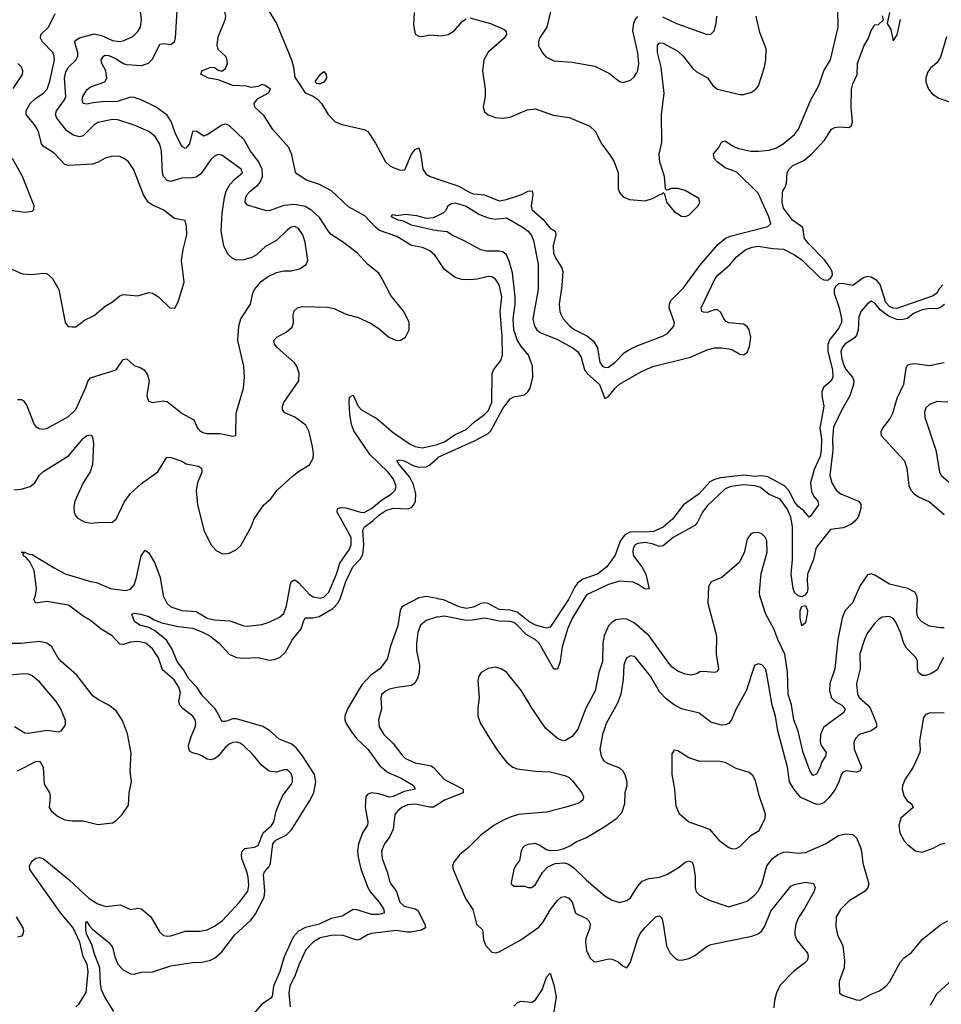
# Model space of a CAD drawing. Header units: inches. Extents: x 2001573 to 2220545, y 644482 to 846830.
# Tile 566 of 656: x 2109002 to 2114054, y 824250 to 829650. Entities that reach past the tile are written whole.
import ezdxf

# ---------------------------------------------------------------- set-up
doc = ezdxf.new("R2010")
doc.units = ezdxf.units.IN
doc.header["$MEASUREMENT"] = 0
doc.layers.add('C1802', color=7, linetype='Continuous')
doc.layers.add('C1812', color=7, linetype='Continuous')

msp = doc.modelspace()

# ---------------------------------------------------------------- linework, layer by layer
at = {"layer": 'C1802', "color": 5}
for points, elevation in [([(2110000, 829018.9), (2109970, 829039.6), (2109950, 829037.6), (2109932.8, 828970), (2109910, 828944.7), (2109890, 828954.3), (2109853.6, 829030), (2109831.8, 829091.8), (2109810, 829126.3), (2109750.8, 829170), (2109668.6, 829210), (2109630, 829224.5), (2109610, 829226.4), (2109530, 829199.4), (2109470, 829201.5), (2109405.1, 829194.9), (2109370, 829186.6), (2109349.9, 829189.9), (2109343.9, 829210), (2109348, 829230), (2109370, 829265.4), (2109390, 829281.7), (2109467.8, 829310), (2109479.8, 829330), (2109473.3, 829370), (2109452.3, 829410), (2109448.6, 829430), (2109460.7, 829450), (2109470, 829455.1), (2109490, 829453.7), (2109533.6, 829433.6), (2109570, 829410.1), (2109590, 829403.8), (2109670, 829398.4), (2109707.5, 829412.5), (2109730, 829433.7), (2109770, 829515.6), (2109790, 829519.6), (2109830, 829513.7), (2109850.9, 829530), (2109855.6, 829550), (2109866.7, 829730)], 320), ([(2108933.8, 828293.8), (2109016.7, 828256.7), (2109067.9, 828252.1), (2109130, 828260.4), (2109150, 828258), (2109182, 828230), (2109217.1, 828170), (2109250.8, 827990), (2109268.4, 827968.4), (2109290, 827964.9), (2109310, 827965.5), (2109358, 828002), (2109410, 828028.5), (2109470, 828079.5), (2109510, 828102.4), (2109550, 828134.9), (2109570, 828142.4), (2109650, 828136.4), (2109710, 828153.4), (2109730, 828150.6), (2109762.8, 828130), (2109824.7, 828070), (2109852, 828068), (2109870, 828102), (2109904.2, 828210), (2109888.3, 828330), (2109897.4, 828390), (2109918.3, 828470), (2109915.6, 828515.6), (2109909.3, 828549.3), (2109850, 828560.5), (2109787.5, 828607.5), (2109730, 828632.4), (2109705.6, 828650), (2109680.3, 828690), (2109627.3, 828827.3), (2109598, 828870), (2109574, 828890), (2109550, 828899.7), (2109510, 828901.7), (2109470, 828891.2), (2109431.7, 828868.3), (2109402.7, 828857.3), (2109270, 828849.8), (2109250, 828856.5), (2109190, 828918.5), (2109130, 828957.2), (2109121.5, 828970), (2109106.4, 829030), (2109090, 829064.5), (2109038, 829130), (2109037.5, 829150), (2109059.2, 829190), (2109090, 829220.7), (2109133, 829247), (2109152.1, 829270), (2109166.3, 829313.7), (2109191.8, 829430), (2109191.5, 829450), (2109183.2, 829470), (2109125.3, 829530), (2109115, 829550), (2109117.2, 829570), (2109159.1, 829610), (2109196.3, 829683.7)], 360), ([(2110000, 828812), (2109995.1, 828804.9), (2109970, 828787.6), (2109950, 828783.1), (2109890, 828782), (2109830, 828763.8), (2109810, 828767.7), (2109790.5, 828790.5), (2109784.7, 828810), (2109778.9, 828930), (2109770, 828967.3), (2109743.9, 829010), (2109710, 829037.4), (2109630, 829071.6), (2109540.4, 829100.4), (2109510, 829103.7), (2109430, 829085.7), (2109408.7, 829071.3), (2109350, 829013.8), (2109330, 829007.2), (2109296.4, 829016.4), (2109260.9, 829040.9), (2109205.5, 829110), (2109198.9, 829130), (2109203.2, 829150), (2109247.3, 829210), (2109253.9, 829230), (2109247.8, 829330), (2109254.8, 829365.2), (2109270, 829391), (2109310.7, 829430), (2109321.2, 829450), (2109320.4, 829470), (2109307.2, 829512.8), (2109305, 829530), (2109310, 829537.4), (2109330, 829550.2), (2109410, 829572.5), (2109450, 829563.6), (2109510, 829535.7), (2109549.1, 829530.9), (2109570, 829534.2), (2109622.6, 829557.4), (2109650, 829585.3), (2109663.9, 829610), (2109669.8, 829650), (2109661.5, 829710)], 340), ([(2108966.8, 829273.2), (2109016.9, 829350), (2109018.9, 829370), (2109011.3, 829390), (2108991.6, 829410)], 380), ([(2110000, 829347.8), (2109995.3, 829350), (2110000, 829368.4)], 280), ([(2108910.3, 828610.3), (2109030, 828594.8), (2109070, 828601), (2109079, 828610), (2109082, 828630), (2109017.6, 828790), (2108961.6, 828890)], 380), ([(2108990, 827567.7), (2109010, 827567.7), (2109020.9, 827560.9), (2109038.6, 827538.6), (2109081.6, 827430), (2109090, 827419.1), (2109108.5, 827408.5), (2109130, 827404.9), (2109150, 827408.8), (2109270, 827473.4), (2109310, 827512.7), (2109363.4, 827630), (2109374.6, 827665.4), (2109390, 827686), (2109530, 827730.4), (2109570, 827786.4), (2109590, 827790.3), (2109630, 827754.3), (2109663, 827743), (2109684.9, 827730), (2109702.5, 827702.5), (2109711.6, 827670), (2109699.5, 827590), (2109703, 827570), (2109710, 827558.8), (2109730, 827550.5), (2109790, 827560.3), (2109810, 827555.6), (2109892.7, 827490), (2109955.9, 827455.9), (2109976.4, 827410), (2109990, 827394.9), (2110000, 827389.3)], 340), ([(2108970, 827071.5), (2109010, 827074.8), (2109059.3, 827090), (2109085, 827110), (2109109.2, 827150.8), (2109128.3, 827170), (2109270, 827257.8), (2109350, 827353.4), (2109370, 827368.8), (2109393.1, 827373.1), (2109400.9, 827360.9), (2109405.8, 827325.8), (2109400.6, 827210), (2109387.4, 827170), (2109350.1, 827110), (2109304.6, 827010), (2109298.4, 826978.4), (2109300.2, 826950), (2109306.9, 826930), (2109317.4, 826917.4), (2109355.3, 826895.3), (2109390, 826888.4), (2109450, 826894.2), (2109507.1, 826892.9), (2109530, 826910.3), (2109575.2, 827004.8), (2109610, 827051.2), (2109670, 827106), (2109758.3, 827170), (2109809.4, 827250), (2109831.8, 827248.2), (2109890, 827228.4), (2109914.6, 827214.6), (2109982, 827202), (2109998.9, 827190), (2110000, 827177.8)], 320), ([(2110000, 827168.2), (2109976.8, 827110), (2109968.7, 827068.7), (2109977.5, 826990), (2110000, 826896.4)], 320), ([(2110000, 825612.4), (2109990, 825618.2), (2109949.1, 825629.1), (2109937, 825637), (2109929.3, 825649.3), (2109928, 825670), (2109941.9, 825718.1), (2109964, 825770), (2109967.9, 825790), (2109963.5, 825810), (2109950.5, 825830.5), (2109897.8, 825870), (2109879.4, 825890), (2109874.3, 825910), (2109882.7, 825957.3), (2109874.9, 825990), (2109849.2, 826030), (2109784.1, 826084.1), (2109762.3, 826150), (2109730, 826200.2), (2109692.7, 826230), (2109650, 826239.4), (2109610, 826235.8), (2109570, 826223.9), (2109550, 826225.8), (2109508.8, 826270), (2109447.6, 826307.6), (2109390, 826355.5), (2109350, 826377.9), (2109270, 826438.6), (2109150, 826459.1), (2109089.6, 826450), (2109080.2, 826470), (2109088.8, 826491.3), (2109093.2, 826530), (2109082, 826630), (2109057.1, 826677.1), (2109038.9, 826698.9), (2109022.9, 826710), (2109021.5, 826718.5), (2109027.3, 826727.3), (2109009.5, 826730), (2109029.6, 826730.4), (2109042.6, 826722.6), (2109070, 826716.5), (2109190, 826643.7), (2109251.7, 826611.7), (2109390, 826569.7), (2109423.6, 826563.6), (2109500.4, 826530), (2109580.7, 826519.3), (2109610, 826526), (2109629.4, 826550.6), (2109641.9, 826590), (2109667.1, 826710), (2109690, 826741.1), (2109710, 826726.7), (2109742.1, 826670), (2109771.8, 826590), (2109788.1, 826490), (2109808.9, 826450), (2109831.3, 826430), (2109890, 826410.1), (2109970, 826404.6), (2110000, 826386.2)], 280), ([(2110000, 825947.4), (2109973.8, 825990), (2109930, 826034.7), (2109902.6, 826082.6), (2109865.8, 826130), (2109838.2, 826198.2), (2109807.3, 826247.3), (2109740.6, 826300.6), (2109710, 826317.3), (2109660.7, 826330), (2109631.3, 826350), (2109617.2, 826390), (2109630, 826394.6), (2109666, 826390), (2109710, 826376.5), (2109738.6, 826358.6), (2109781.3, 826341.3), (2109870, 826322.1), (2109950, 826312), (2110000, 826293.1)], 260), ([(2108990, 825531.2), (2109090, 825581.1), (2109110, 825582.7), (2109116.8, 825576.8), (2109130.8, 825550), (2109136.7, 825456.7), (2109165, 825410), (2109169.3, 825390), (2109163.6, 825330), (2109175.3, 825310), (2109210, 825280.8), (2109250, 825260.7), (2109290, 825255.9), (2109350, 825256.9), (2109430, 825235.8), (2109510, 825246), (2109530, 825257.4), (2109564, 825290), (2109597.8, 825342.2), (2109602.2, 825410), (2109614, 825470), (2109607.4, 825530), (2109613.4, 825626.6), (2109592.4, 825732.4), (2109565.8, 825805.8), (2109530, 825859.7), (2109490.6, 825890.6), (2109430, 825921.4), (2109402.1, 825942.1), (2109314.2, 826054.2), (2109229.3, 826129.3), (2109211.6, 826151.6), (2109178.2, 826210), (2109151.2, 826231.2), (2109110, 826239.4), (2109010, 826229), (2108950, 826229.1)], 320), ([(2108973.4, 825773.4), (2109030, 825738.9), (2109050, 825736.9), (2109150, 825753.1), (2109215.1, 825744.9), (2109229.5, 825750.5), (2109247.2, 825772.8), (2109253.8, 825786.2), (2109253.8, 825806.2), (2109226.9, 825870), (2109201.1, 825910), (2109110, 826018.5), (2109070, 826052.1), (2109050, 826060.3), (2109023, 826063), (2108930, 826052.9)], 340), ([(2109310, 824236), (2109326.3, 824250), (2109365.9, 824314.1), (2109378, 824430), (2109371.4, 824470), (2109350.2, 824510.2), (2109332.1, 824590), (2109295.3, 824670), (2109227.8, 824750), (2109057, 824990), (2109054.9, 825010), (2109070, 825036), (2109090, 825052), (2109110, 825055.7), (2109130.2, 825050), (2109272.5, 824932.5), (2109383.5, 824830), (2109430, 824800.4), (2109474.3, 824785.7), (2109554.5, 824794.5), (2109610, 824770.5), (2109650, 824777.6), (2109670, 824774), (2109720.4, 824730), (2109767.8, 824647.7), (2109790, 824626.4), (2109810, 824622.6), (2109830, 824625.5), (2109910, 824651), (2109990, 824650.2), (2110000, 824652.2)], 280), ([(2108990, 824619.8), (2109014.5, 824625.5), (2109019.7, 824630), (2109024.7, 824650), (2109020.4, 824670), (2108984.6, 824730)], 320), ([(2109517.1, 824210), (2109469, 824289), (2109450.4, 824330), (2109444.1, 824364.1), (2109440.3, 824450), (2109409.6, 824530), (2109398.2, 824578.2), (2109369.9, 824630), (2109364.4, 824655.6), (2109363.8, 824696.2), (2109370, 824704), (2109382, 824682), (2109401.4, 824661.4), (2109490, 824589.1), (2109510, 824563.1), (2109523.1, 824510), (2109540.4, 824470), (2109570, 824438.4), (2109610, 824417.7), (2109630, 824415.9), (2109670, 824426.4), (2109730, 824427.3), (2109830, 824461.1), (2109950, 824479), (2110000, 824481.7)], 260)]:
    msp.add_lwpolyline(points, dxfattribs=dict(at, elevation=elevation))
at = {"layer": 'C1812', "color": 5}
for points, elevation in [([(2110000, 829368.4), (2110000.4, 829370), (2110050, 829390.1), (2110070, 829388.4), (2110090, 829374.3), (2110110, 829368.1), (2110130, 829383), (2110141.7, 829410), (2110138, 829438), (2110130.4, 829450.4), (2110090, 829487.4), (2110083.9, 829510), (2110090, 829557.1), (2110127.6, 829650), (2110131.5, 829670), (2110104.7, 829784.7), (2110103.7, 829870), (2110089.3, 829930), (2110088.9, 829948.9), (2110098.9, 830000)], 280), ([(2110000, 826293.1), (2110008.2, 826290), (2110044.8, 826270), (2110095, 826230), (2110150, 826171), (2110190, 826152.1), (2110230, 826147.6), (2110310, 826152.1), (2110370, 826136.8), (2110399.1, 826140.9), (2110430, 826154.4), (2110459.1, 826180.9), (2110498, 826250), (2110545.4, 826310), (2110557, 826350), (2110567.7, 826370), (2110610.9, 826369.1), (2110643.3, 826376.7), (2110718.7, 826421.3), (2110747.5, 826452.5), (2110761.4, 826478.6), (2110790, 826569.1), (2110828.7, 826650), (2110868.5, 826691.5), (2110882.5, 826717.5), (2110889, 826770), (2110882.8, 826850), (2110892, 826868), (2110938.6, 826901.4), (2110970, 826932.4), (2111010, 826958.2), (2111050, 826971.2), (2111130, 826967.3), (2111150, 826974), (2111163, 826990), (2111170.9, 827010), (2111173.9, 827050), (2111160.9, 827100.9), (2111140.7, 827140.7), (2111081.3, 827210), (2111070, 827233.4), (2111083.7, 827236.3), (2111109.9, 827230.2), (2111163.3, 827203.3), (2111190, 827195.3), (2111230, 827197.2), (2111250, 827208.9), (2111290, 827244.1), (2111293.9, 827247.5), (2111296.8, 827250), (2111498.3, 827341.7), (2111570, 827381.2), (2111585.2, 827394.8), (2111650, 827518), (2111690, 827570.9), (2111710, 827582), (2111770, 827593.4), (2111788, 827610), (2111800.4, 827630), (2111815.6, 827690), (2111814, 827750), (2111790.6, 827810), (2111750, 827861), (2111730, 827895), (2111710.4, 827950), (2111706.7, 828010), (2111718.2, 828090), (2111718.2, 828130), (2111702.9, 828262.8), (2111686, 828326), (2111670, 828361.3), (2111650, 828377.2), (2111630, 828381.5), (2111561, 828381), (2111530, 828387.3), (2111438, 828438), (2111370, 828469.6), (2111346.2, 828486.2), (2111293.9, 828492.8), (2111290, 828493.3), (2111270, 828495.8), (2111150, 828523.4), (2111105.5, 828545.5), (2111078, 828550), (2111050, 828562.9), (2111039.3, 828570), (2111042.5, 828577.5), (2111050, 828582.8), (2111070, 828577.1), (2111116.6, 828583.4), (2111176.5, 828576.5), (2111230, 828562), (2111270, 828564.9), (2111290, 828574.7), (2111293.9, 828576.6), (2111327, 828593), (2111341.2, 828610), (2111350, 828630.7), (2111370, 828642), (2111390, 828645.5), (2111450, 828627.6), (2111522.5, 828582.5), (2111570, 828562.8), (2111610, 828556.3), (2111670, 828562.8), (2111762.6, 828510), (2111788.9, 828490), (2111807.3, 828467.3), (2111818.7, 828438.7), (2111843.8, 828310), (2111844.8, 828170), (2111815.8, 828010), (2111824.4, 827970), (2111836.8, 827950), (2111854.4, 827934.4), (2111950, 827896.1), (2112034.2, 827850), (2112060.2, 827830), (2112079.6, 827799.6), (2112097.8, 827730), (2112113.3, 827710), (2112180.5, 827650), (2112210, 827572), (2112230, 827582.8), (2112267, 827630), (2112290, 827650.7), (2112410, 827721.5), (2112472.2, 827747.8), (2112679.9, 827800.1), (2112770, 827840.2), (2112810, 827851.3), (2112850, 827851.3), (2112890, 827845.3), (2112910, 827839.6), (2112950, 827816.5), (2112970, 827811.5), (2112990, 827824.2), (2113003, 827857), (2113009.9, 827910), (2113000.7, 827950), (2112990, 827966.8), (2112970, 827980.3), (2112890, 827988), (2112875.2, 827995.2), (2112862.8, 828010), (2112845.3, 828045.3), (2112830, 828059.7), (2112810, 828058.7), (2112770, 828045), (2112750, 828045.6), (2112741.6, 828050), (2112737.7, 828070), (2112814.3, 828230), (2112829.7, 828250), (2112894.6, 828305.4), (2112931, 828350), (2112983.1, 828390), (2113017, 828403), (2113050, 828407.8), (2113130, 828395), (2113190, 828391.3), (2113250, 828361.5), (2113290, 828333.1), (2113390, 828233.7), (2113410, 828223.7), (2113430, 828222.6), (2113447.1, 828232.9), (2113457.1, 828250), (2113455.4, 828270), (2113445.9, 828290), (2113413.7, 828333.7), (2113324.6, 828424.6), (2113305.1, 828450), (2113295.5, 828510), (2113238.8, 828550), (2113190, 828617), (2113181.5, 828650), (2113183.5, 828696.5), (2113186.3, 828713.7), (2113199, 828730), (2113206.3, 828753.7), (2113209.6, 828810), (2113219.6, 828830), (2113240.7, 828850), (2113301.3, 828878.7), (2113344.6, 828915.4), (2113414.5, 828990), (2113453.2, 829050), (2113470, 829059.3), (2113490, 829062.4), (2113550, 829058.8), (2113561.2, 829070), (2113567, 829090), (2113560.4, 829170), (2113562.6, 829270), (2113570, 829298.8), (2113592.3, 829350), (2113595.1, 829410), (2113630, 829504.7), (2113654, 829546), (2113670, 829592), (2113690, 829622), (2113710, 829624.7), (2113738, 829650), (2113732.1, 829672.1)], 260), ([(2110360.6, 829710), (2110410.2, 829630), (2110492.7, 829430), (2110503.2, 829390), (2110510, 829334.8), (2110566, 829250), (2110610, 829231.5), (2110634.8, 829214.8), (2110656.2, 829190), (2110692.4, 829130), (2110732.2, 829090), (2110770, 829074.7), (2110890, 829047.3), (2110910, 829037.7), (2110953.2, 828973.2), (2111006.7, 828870), (2111028.8, 828850), (2111050, 828840.1), (2111090, 828824.8), (2111113.3, 828826.7), (2111150, 828912), (2111170, 828938.4), (2111190, 828947.3), (2111199.7, 828919.7), (2111212.5, 828830), (2111230, 828803.9), (2111251.6, 828790), (2111290, 828777.3), (2111293.9, 828776), (2111410, 828737.5), (2111470, 828702.6), (2111490, 828695.8), (2111550, 828689.1), (2111630, 828656.6), (2111670, 828663.4), (2111750, 828690.5), (2111790, 828710.1), (2111811.9, 828711.9), (2111814.3, 828690), (2111805.7, 828630), (2111809.2, 828610), (2111870, 828556.4), (2111910, 828507.2), (2111936.9, 828490), (2111940.5, 828470), (2111926.4, 828410), (2111928.3, 828370), (2111940.7, 828340.7), (2111974.3, 828290), (2111980.2, 828270), (2111974, 828190), (2111959.4, 828090), (2111963.8, 828050), (2111970.7, 828030.7), (2111981.1, 828010), (2112017.2, 827970), (2112045.5, 827950), (2112115.2, 827915.2), (2112147.9, 827887.9), (2112169.1, 827850), (2112181.5, 827770), (2112196, 827750), (2112210, 827742.2), (2112230, 827743.8), (2112264.8, 827770), (2112316.5, 827823.5), (2112340.4, 827839.6), (2112390, 827864), (2112525.2, 827914.8), (2112553, 827930), (2112588.2, 827970), (2112591.7, 827988.3), (2112562.8, 828070), (2112563.4, 828090), (2112572.3, 828110), (2112640.4, 828179.6), (2112730, 828302.5), (2112830, 828417.9), (2112870, 828450.7), (2112897.1, 828462.9), (2113104.1, 828515.9), (2113119.7, 828530), (2113109.1, 828570), (2113050, 828698.5), (2112933.9, 828813.9), (2112870, 828838.4), (2112825, 828870), (2112808.4, 828890), (2112805.9, 828914.1), (2112834.4, 828950), (2112850, 828979.5), (2112857.2, 828982.8), (2112870, 828985.5), (2112915.1, 828955.1), (2112944.8, 828944.8), (2113010, 828929.6), (2113051.3, 828928.7), (2113110, 828935.4), (2113150, 828947.5), (2113187.4, 828970), (2113250, 829020.7), (2113270.9, 829049.1), (2113339.6, 829210), (2113382.5, 829290), (2113409.8, 829370), (2113446.2, 829430), (2113488.3, 829610), (2113487.1, 829710)], 280), ([(2111163.6, 829690), (2111159.9, 829619.9), (2111170.7, 829570.7), (2111190, 829560.7), (2111210, 829559.1), (2111250, 829567), (2111290, 829564), (2111293.9, 829563.7), (2111310, 829562.4), (2111350, 829568.4), (2111384, 829590), (2111430, 829641.5), (2111450, 829654.6)], 320), ([(2111470, 829660.3), (2111582.8, 829630), (2111657, 829597), (2111667.9, 829587.9), (2111670.3, 829570), (2111657, 829550), (2111570, 829473.1), (2111547.1, 829430), (2111539.3, 829370), (2111553.6, 829270), (2111553.8, 829230), (2111542.6, 829170), (2111550, 829145.5), (2111569.2, 829129.2), (2111610, 829113.7), (2111650, 829110.3), (2111690, 829116.4), (2111784.4, 829155.6), (2111830, 829161.7), (2111926, 829126), (2112013.7, 829113.7), (2112126.7, 829066.7), (2112157.7, 829037.7), (2112191.4, 828970), (2112238, 828910), (2112260.2, 828870), (2112282, 828810), (2112282.3, 828722.3), (2112290, 828702.8), (2112310, 828679.1), (2112344.7, 828664.7), (2112430, 828657), (2112470.9, 828669.1), (2112511.1, 828691.1), (2112525.6, 828694.4), (2112530, 828702), (2112536, 828696), (2112548.2, 828650), (2112590, 828599.3), (2112630, 828573), (2112650, 828570.5), (2112670, 828578), (2112720.5, 828630), (2112730.9, 828650), (2112725.1, 828670), (2112650, 828713.1), (2112610, 828724.7), (2112575.9, 828724.1), (2112550, 828715.3), (2112542.7, 828722.7), (2112536.4, 828790), (2112511.6, 828870), (2112507.3, 828912.7), (2112522.4, 828977.6), (2112520.2, 829130), (2112534.4, 829245.6), (2112517.7, 829390), (2112498.3, 829470), (2112498.7, 829510), (2112510, 829522.8), (2112530, 829521.8), (2112610, 829477.1), (2112639.1, 829450), (2112690, 829383.9), (2112710, 829365.7), (2112771.9, 829331.9), (2112801.7, 829290), (2112827.6, 829270), (2112950, 829240.7), (2112970, 829240.2), (2113010, 829250.3), (2113034.5, 829265.5), (2113052.1, 829287.9), (2113084.5, 829390), (2113091.9, 829430), (2113094.5, 829490), (2113060.3, 829580.3), (2113039.8, 829670)], 320), ([(2111915.2, 829710), (2111891.5, 829610), (2111852, 829550), (2111845.3, 829530), (2111846.9, 829506.9), (2111867.8, 829467.8), (2111886.7, 829446.7), (2111930, 829424.6), (2112030, 829417), (2112155.6, 829395.6), (2112235.3, 829355.3), (2112290, 829310.7), (2112310, 829306.8), (2112350, 829318), (2112370, 829336.3), (2112383.3, 829356.7), (2112390, 829371.3), (2112396.1, 829410), (2112391.5, 829468.5), (2112363.9, 829590), (2112367.8, 829632.2), (2112375.6, 829650), (2112391.4, 829668.6)], 340), ([(2112526.3, 829666.3), (2112603, 829630), (2112771.1, 829568.9), (2112790, 829570.5), (2112809.5, 829590), (2112820.5, 829630), (2112823.1, 829670)], 340), ([(2113771, 829690), (2113758, 829630), (2113777.5, 829597.5), (2113790, 829534), (2113812.1, 829567.9), (2113830, 829652)], 260), ([(2114083.2, 829556.8), (2114050, 829445.4), (2114030, 829414.2), (2113995.3, 829384.7), (2113978.3, 829361.7), (2113969.3, 829330), (2113970.2, 829310), (2113983.9, 829270), (2114003.9, 829243.9), (2114040.4, 829220.4), (2114110, 829196.8)], 260), ([(2110000, 826386.2), (2110030, 826367.8), (2110070, 826359.2), (2110153.6, 826353.6), (2110230, 826325.5), (2110250, 826323.2), (2110330, 826333.1), (2110370, 826344.9), (2110426.2, 826373.8), (2110450, 826394), (2110464.5, 826435.5), (2110485.9, 826554.1), (2110490, 826566.7), (2110504, 826576), (2110510, 826577.6), (2110530, 826562.5), (2110590, 826497.7), (2110610, 826484.1), (2110650, 826477), (2110670, 826483.5), (2110696.9, 826510), (2110738.7, 826610), (2110756.7, 826670), (2110810, 826745.8), (2110819.9, 826770), (2110818.6, 826810), (2110741.7, 826950), (2110744.5, 826970), (2110764.6, 826975.4), (2110790, 826973.3), (2110870, 826948.3), (2110890, 826947.9), (2110930, 826969.7), (2110985, 827015), (2111040.7, 827050), (2111059.4, 827070), (2111065, 827090), (2111051.7, 827130), (2111020.8, 827170), (2110922.9, 827262.9), (2110834.4, 827394.4), (2110821.3, 827430), (2110812.6, 827487.4), (2110807.2, 827552.8), (2110810, 827580.5), (2110830, 827591.8), (2110857.4, 827530), (2110875, 827510), (2110960.8, 827460.8), (2111050, 827386.1), (2111142.4, 827322.4), (2111170, 827310.1), (2111210, 827302.8), (2111290, 827320.5), (2111293.9, 827321.8), (2111330, 827334.5), (2111390, 827375.8), (2111450, 827403.3), (2111494.8, 827445.2), (2111550, 827484.4), (2111570, 827505.5), (2111590.4, 827550.4), (2111591.7, 827710), (2111599.8, 827730), (2111638.8, 827781.2), (2111649.1, 827810.9), (2111647.5, 827912.5), (2111635.3, 828050), (2111645.1, 828130), (2111630, 828195.4), (2111610, 828227.8), (2111590, 828239.8), (2111570, 828242.1), (2111510, 828227.3), (2111470, 828222.9), (2111425.9, 828225.9), (2111390, 828235.7), (2111330, 828280.2), (2111293.9, 828334.4), (2111290, 828340.2), (2111278.1, 828358.1), (2111250, 828382.6), (2111210, 828401.1), (2111150, 828411.9), (2111070, 828461.7), (2110975, 828495), (2110952.1, 828512.1), (2110894.1, 828574.1), (2110804.6, 828624.6), (2110711.2, 828711.2), (2110645.8, 828745.8), (2110574.6, 828770), (2110522.6, 828802.6), (2110513.8, 828813.8), (2110493.6, 828910), (2110477.5, 828950), (2110388.8, 829048.8), (2110342.7, 829122.7), (2110291, 829170), (2110287.1, 829190), (2110295.6, 829204.4), (2110310, 829218.2), (2110366, 829250), (2110377, 829270), (2110347.3, 829290), (2110330, 829295.4), (2110310, 829284.2), (2110270, 829278.6), (2110245.1, 829285.1), (2110170, 829290.3), (2110090, 829319.7), (2110036.9, 829330), (2110000, 829347.8)], 280), ([(2110000, 826896.4), (2110011, 826851), (2110050, 826772.7), (2110079.4, 826739.4), (2110110, 826723.1), (2110130, 826720.3), (2110150, 826724.2), (2110190, 826743.7), (2110214.5, 826765.5), (2110270, 826868.2), (2110287.7, 826912.3), (2110341.1, 826990), (2110378.4, 827021.6), (2110413.7, 827070), (2110495.5, 827144.5), (2110530, 827172.1), (2110591.5, 827208.5), (2110610, 827246), (2110612.9, 827270), (2110607.8, 827310), (2110588.7, 827390), (2110570, 827426), (2110510, 827469.7), (2110454.6, 827494.6), (2110442.5, 827510), (2110441.8, 827530), (2110449.3, 827550.7), (2110531.8, 827670), (2110534, 827710), (2110521.5, 827750), (2110509.1, 827769.1), (2110414.7, 827850), (2110398, 827870), (2110394.5, 827890), (2110411.3, 827910), (2110463.3, 827936.7), (2110495.2, 827964.8), (2110503.1, 827990), (2110500.8, 828030), (2110506.8, 828053.2), (2110525.6, 828070), (2110550, 828076.8), (2110690, 828072.8), (2110725.9, 828065.9), (2110790, 828035.2), (2110856.9, 828016.9), (2110925.4, 827985.4), (2110970, 827956.5), (2111024.9, 827910), (2111070, 827890.3), (2111090, 827892.2), (2111117.6, 827910), (2111136.3, 827950), (2111137.2, 827990), (2111108.3, 828050), (2111036.8, 828136.8), (2110989.9, 828229.9), (2110970, 828260.4), (2110910, 828308.4), (2110851.2, 828371.2), (2110772.3, 828432.3), (2110710, 828472.2), (2110692.3, 828492.3), (2110645.3, 828565.3), (2110604.1, 828604.1), (2110566.1, 828626.1), (2110510, 828637.3), (2110450, 828631.2), (2110370, 828602.6), (2110350, 828604.4), (2110250, 828633.3), (2110238.6, 828650), (2110239, 828670), (2110247.6, 828690), (2110265, 828710), (2110310, 828745.5), (2110320.5, 828759.5), (2110333.3, 828790), (2110332, 828830), (2110311.8, 828871.8), (2110267.3, 828930), (2110232.1, 828992.1), (2110150, 829070.5), (2110130, 829076.7), (2110110, 829072.8), (2110030, 829019.1), (2110010, 829012), (2110000, 829018.9)], 320), ([(2110000, 827389.3), (2110006, 827386), (2110030, 827381.1), (2110101.4, 827381.4), (2110170, 827366.8), (2110186, 827370), (2110188.4, 827491.6), (2110228.4, 827630), (2110235.1, 827690), (2110229.8, 827750), (2110197.2, 827890), (2110203.5, 827970), (2110214.3, 828010), (2110267.8, 828090), (2110279.1, 828150), (2110288.3, 828170), (2110326.1, 828213.9), (2110360.7, 828239.3), (2110410, 828263.6), (2110450, 828272.4), (2110490, 828272.7), (2110536.1, 828283.9), (2110571.7, 828308.3), (2110580.7, 828330), (2110566.2, 828430), (2110554.5, 828470), (2110530, 828506), (2110510, 828515.6), (2110490, 828512), (2110470, 828498.5), (2110410, 828439.7), (2110350, 828405.6), (2110299.9, 828360.1), (2110274.1, 828345.9), (2110230, 828332.4), (2110190, 828332.2), (2110164.2, 828344.2), (2110143.7, 828363.7), (2110121.2, 828410), (2110106.6, 828490), (2110111.2, 828590), (2110124, 828676), (2110133.2, 828710), (2110153.2, 828746.8), (2110182.2, 828777.8), (2110223, 828810), (2110216.9, 828830), (2110110, 828907.1), (2110090, 828911.1), (2110070, 828902), (2110050, 828884.4), (2110000, 828812)], 340), ([(2114063, 828197), (2114044.2, 828175.8), (2114030, 828149.8), (2114010, 828136.5), (2113810, 828066.4), (2113790, 828067.6), (2113770, 828077.6), (2113750, 828099.3), (2113718.4, 828198.4), (2113700.5, 828220.5), (2113670, 828239), (2113650, 828241.1), (2113625.4, 828234.6), (2113570, 828192.7), (2113510, 828204), (2113490, 828201), (2113473.7, 828186.3), (2113467.3, 828170), (2113467.5, 828150), (2113494.6, 828070), (2113507.5, 828010), (2113506.6, 827990), (2113490, 827957.4), (2113442.9, 827897.1), (2113431.5, 827868.5), (2113431.4, 827830), (2113457.4, 827730), (2113459.3, 827690), (2113450, 827668.9), (2113407.9, 827632.1), (2113400.2, 827610), (2113398.8, 827590), (2113410.1, 827530), (2113388.8, 827410), (2113396.7, 827350), (2113396.4, 827290), (2113390, 827253.7), (2113357, 827183), (2113337, 827110), (2113342.1, 827062.1), (2113355.2, 827035.2), (2113377.6, 827010), (2113380.7, 826990), (2113334.8, 826925.2), (2113330, 826922), (2113298, 826958), (2113270, 826979.4), (2113250, 827005.8), (2113221.9, 827061.9), (2113194.2, 827094.2), (2113103.2, 827143.2), (2113070, 827147.9), (2113030, 827145.1), (2112970, 827152.8), (2112843.1, 827136.9), (2112811.4, 827128.6), (2112785, 827115), (2112727.4, 827050), (2112640.5, 826990), (2112580.9, 826910), (2112530, 826866.4), (2112476.3, 826843.7), (2112430, 826839.4), (2112350, 826841.2), (2112317.2, 826822.8), (2112294.3, 826790), (2112265.9, 826714.1), (2112220.3, 826650), (2112168.8, 826610), (2112090, 826580.8), (2112059.8, 826560.2), (2112043.2, 826536.8), (2112010.5, 826470), (2111910, 826317.7), (2111890, 826312.7), (2111830, 826329.5), (2111793.5, 826350), (2111730, 826401.1), (2111690, 826410.9), (2111630, 826414.4), (2111570, 826448.2), (2111550, 826452.5), (2111530, 826448.8), (2111488.9, 826428.9), (2111450, 826421.5), (2111410.9, 826430), (2111330, 826467.1), (2111293.9, 826474.4), (2111290, 826475.2), (2111230, 826487.4), (2111190, 826479.3), (2111110, 826438), (2111094.5, 826425.5), (2111086.8, 826410), (2111074.3, 826325.7), (2111033.9, 826213.9), (2111017, 826143), (2110975.8, 826090), (2110925.9, 826054.1), (2110877.4, 826002.6), (2110798.2, 825870), (2110783.6, 825830), (2110784.2, 825810), (2110791.4, 825790), (2110817.5, 825750), (2110848.2, 825708.2), (2110910, 825649.3), (2110977.1, 825557.1), (2111021.5, 825521.5), (2111093.8, 825490), (2111160.4, 825450), (2111170.7, 825430), (2111110, 825417.5), (2111050, 825389.5), (2111030, 825386.5), (2110970, 825404.9), (2110930, 825410.4), (2110910, 825403.1), (2110900.2, 825390), (2110895.1, 825330), (2110910.1, 825250), (2110907.8, 825232.2), (2110881, 825190), (2110858.4, 825130), (2110853.3, 825090), (2110856.7, 825056.7), (2110872.4, 824992.4), (2110910.2, 824889.8), (2110924.2, 824864.2), (2110973.3, 824810), (2110997.8, 824770), (2111000.4, 824750), (2110970, 824742.8), (2110930, 824743.2), (2110851.8, 824768.2), (2110830, 824769.1), (2110770, 824732.9), (2110710, 824721), (2110642.8, 824690), (2110568.9, 824671.1), (2110530, 824651.7), (2110501.8, 824618.2), (2110451.6, 824510), (2110428.7, 824430), (2110392.5, 824350), (2110385.2, 824294.8), (2110377.7, 824282.3), (2110329.6, 824250.3), (2110259.5, 824170)], 260), ([(2114072, 828088), (2114050, 828071), (2114030, 828064.2), (2113990, 828065.8), (2113950, 828058.3), (2113901.6, 828038.4), (2113868.6, 828011.4), (2113836.4, 828003.6), (2113810, 828006.7), (2113764.1, 828024.1), (2113718.9, 828058.9), (2113690, 828094.9), (2113670, 828106.2), (2113647.5, 828090), (2113613.7, 828050), (2113601.4, 828018.6), (2113598.4, 827950), (2113590, 827917.7), (2113576.7, 827903.3), (2113525.1, 827870), (2113510.1, 827850), (2113504.4, 827830), (2113508.2, 827790), (2113522.5, 827750), (2113532, 827730), (2113566.6, 827690), (2113574.6, 827670), (2113573.6, 827650), (2113552, 827588), (2113508.9, 827511.1), (2113463.9, 827416.1), (2113457, 827350), (2113459.1, 827290), (2113442.9, 827150), (2113453.5, 827110), (2113477.9, 827070), (2113502.7, 827050), (2113600.2, 827010), (2113612.8, 826992.8), (2113614, 826970), (2113597.8, 826922.2), (2113580.8, 826899.2), (2113558.2, 826881.8), (2113516.4, 826863.6), (2113446.4, 826853.6), (2113374.7, 826765.3), (2113367.1, 826750), (2113353.4, 826690), (2113321.1, 826610), (2113318.5, 826570), (2113322.3, 826530), (2113318.3, 826510), (2113306.2, 826493.8), (2113290, 826485.4), (2113270, 826489.4), (2113249, 826509), (2113241.5, 826530), (2113230.8, 826610), (2113238, 826690), (2113239.2, 826870), (2113230, 826921.4), (2113210, 826966.8), (2113170, 827020.4), (2113110, 827046.8), (2113063.9, 827083.9), (2113033.4, 827093.4), (2112970, 827099.4), (2112900.4, 827090), (2112870, 827077.3), (2112770, 826983.7), (2112745.1, 826950), (2112715.3, 826890), (2112703.5, 826876.5), (2112584, 826810), (2112530, 826764.1), (2112510, 826760.4), (2112470, 826775.9), (2112430, 826782.6), (2112390, 826777.4), (2112376.8, 826770), (2112364.5, 826750), (2112362.8, 826730), (2112367.4, 826710), (2112412.1, 826650), (2112435.2, 826610), (2112452, 826528), (2112430, 826526), (2112393, 826553), (2112364.9, 826564.9), (2112290, 826569.9), (2112230, 826552.8), (2112110, 826495.7), (2112032.1, 826370), (2112007.1, 826312.9), (2111974.9, 826210), (2111964.5, 826130), (2111950, 826088.2), (2111930, 826088.7), (2111850, 826230.9), (2111830, 826249.4), (2111778.2, 826278.2), (2111729.3, 826330), (2111710, 826343.5), (2111691, 826350), (2111630, 826351), (2111550, 826367.4), (2111483.4, 826356.6), (2111450, 826355.8), (2111330, 826379.3), (2111293.9, 826374.1), (2111290, 826373.6), (2111286.9, 826373.1), (2111230, 826354.8), (2111199.2, 826330), (2111183.7, 826290), (2111176.6, 826230), (2111178, 826190), (2111193.6, 826110), (2111191.7, 826070), (2111183.5, 826036.5), (2111168.6, 826011.4), (2111150, 825999.3), (2111070, 825988.2), (2111030, 825978), (2111010.2, 825969.8), (2110987.6, 825950), (2110980.9, 825930), (2110985.4, 825870), (2110968.4, 825810), (2110972.4, 825772.4), (2110997.8, 825730), (2111050, 825679.7), (2111097.2, 825617.2), (2111117.8, 825597.8), (2111170, 825574.8), (2111257.1, 825557.1), (2111270, 825549.3), (2111290, 825527.1), (2111293.9, 825522.8), (2111330, 825482.8), (2111432.8, 825430), (2111432.8, 825410), (2111331.2, 825368.8), (2111293.9, 825345.7), (2111290, 825343.3), (2111270, 825330.9), (2111250, 825330.8), (2111170, 825348.2), (2111130, 825344.3), (2111097.1, 825330), (2111073.1, 825310), (2111058.7, 825290), (2111048.7, 825210), (2111030.2, 825170), (2111002.2, 825130), (2110985.6, 825090), (2110989.2, 825050), (2111018.7, 824970), (2111030, 824924.4), (2111035.8, 824910), (2111067.7, 824867.7), (2111086.7, 824810), (2111110, 824787.3), (2111170, 824772.8), (2111183.9, 824763.9), (2111223.4, 824690), (2111226.4, 824670), (2111203.9, 824656.1), (2111146.3, 824646.3), (2111125.2, 824645.2), (2111065.7, 824654.3), (2110930, 824638.4), (2110909, 824631), (2110870, 824606.3), (2110850, 824602.2), (2110770, 824628.9), (2110710, 824627.7), (2110650, 824614.1), (2110610.2, 824590), (2110570, 824548.6), (2110534, 824470), (2110512.5, 824410), (2110482.4, 824350), (2110476.5, 824310), (2110484.7, 824235.3)], 280), ([(2114070, 827769), (2113990, 827751.6), (2113910, 827762), (2113880.7, 827759.3), (2113867.2, 827752.8), (2113860.4, 827739.6), (2113847.6, 827650), (2113810, 827573.3), (2113787.3, 827490), (2113774.8, 827465.2), (2113731.6, 827410), (2113722.6, 827390), (2113723.7, 827370), (2113852.3, 827230), (2113865.8, 827190), (2113875.9, 827095.9), (2113887.3, 827070), (2113904.7, 827050), (2113930, 827033.4), (2113990, 827005.6), (2114070, 826935.5)], 320), ([(2114090, 827553.1), (2114030, 827556.4), (2113990, 827539.7), (2113970, 827520.7), (2113962.2, 827497.8), (2113963.2, 827470), (2114024.7, 827290), (2114043.6, 827170), (2114053.1, 827150), (2114150, 827069.2)], 340), ([(2110000, 827177.8), (2110000.7, 827170), (2110000, 827168.2)], 320), ([(2114070, 826314), (2114050, 826313.9), (2113990, 826323.2), (2113947.6, 826347.6), (2113928.6, 826368.6), (2113922.4, 826382.4), (2113919.7, 826410), (2113924.4, 826470), (2113920.5, 826490), (2113909.8, 826510), (2113870, 826531.2), (2113770, 826553.6), (2113690, 826604), (2113670, 826611.3), (2113650, 826605.6), (2113610, 826547.8), (2113568.1, 826451.9), (2113527.7, 826410), (2113511, 826370), (2113486.8, 826250), (2113471.5, 826090), (2113442.6, 826010), (2113441.1, 825970), (2113451.6, 825930), (2113472.1, 825910), (2113508.2, 825890), (2113526.7, 825870), (2113520.7, 825850), (2113411.1, 825770), (2113403.2, 825756.8), (2113392.9, 825727.1), (2113389.8, 825690), (2113395.9, 825670), (2113422.5, 825630), (2113419.4, 825610), (2113400.1, 825579.9), (2113390, 825549.7), (2113370, 825512.1), (2113350, 825505.6), (2113332.8, 825532.8), (2113296.6, 825630), (2113270, 825747.3), (2113245.4, 825810), (2113232.3, 825892.3), (2113213.9, 825950), (2113211.3, 826071.3), (2113196.7, 826170), (2113157.7, 826250), (2113136.4, 826310), (2113092, 826390), (2113058.8, 826490), (2113057, 826510), (2113067.5, 826612.5), (2113099, 826730), (2113098, 826790), (2113090, 826810.9), (2113070, 826829.8), (2113050, 826838.2), (2113023.9, 826836.1), (2113010, 826829.7), (2112990, 826800.7), (2112973.2, 826726.8), (2112946.1, 826673.9), (2112850.4, 826590), (2112792.9, 826567.1), (2112778.4, 826541.6), (2112773.8, 826450), (2112822.5, 826270), (2112819.8, 826170), (2112833.7, 826090), (2112826.3, 826073.7), (2112810, 826069.7), (2112750, 826075.8), (2112730, 826072.5), (2112716.4, 826063.6), (2112685.5, 826054.5), (2112650, 826060.2), (2112610, 826077.4), (2112579.5, 826099.5), (2112560.6, 826120.6), (2112452, 826270), (2112370, 826342.2), (2112330, 826362.3), (2112310, 826365), (2112270, 826358.2), (2112250, 826346), (2112230, 826324.8), (2112205.5, 826270), (2112199.2, 826230), (2112197.8, 826130), (2112176.1, 826070), (2112157.1, 825970), (2112105, 825875), (2112061.5, 825758.5), (2112030, 825719.1), (2111990, 825695.8), (2111970, 825698.3), (2111950, 825707.1), (2111884.6, 825764.6), (2111811.8, 825871.8), (2111752.5, 825970), (2111670, 826071.9), (2111640.7, 826090), (2111610, 826098.4), (2111570, 826091.9), (2111531.1, 826068.9), (2111518.3, 826050), (2111513.9, 826026.1), (2111521.2, 825930), (2111513.4, 825873.4), (2111513.4, 825830), (2111528.9, 825790), (2111577.8, 825710), (2111621, 825641), (2111670, 825577), (2111704.9, 825550), (2111730, 825540.6), (2111828.9, 825528.9), (2111910, 825525.5), (2111990, 825505.5), (2112013.3, 825493.3), (2112033.4, 825473.4), (2112082.8, 825410), (2112091.9, 825388.1), (2112088.5, 825370), (2112066.6, 825353.4), (2111991.3, 825328.7), (2111890, 825303.9), (2111736.3, 825290), (2111690, 825276.3), (2111650, 825257.4), (2111601.1, 825230), (2111530, 825178.3), (2111461.7, 825110), (2111413.7, 825070), (2111382.4, 825030), (2111374.9, 825010), (2111377.6, 824990), (2111445.4, 824830), (2111485.2, 824770), (2111505.8, 824690), (2111538.5, 824658.5), (2111545, 824604.9), (2111554.7, 824574.7), (2111590, 824536.3), (2111610, 824532.4), (2111630, 824537), (2111750, 824603.2), (2111847.1, 824672.9), (2111870, 824698.2), (2111911.1, 824768.9), (2111950, 824818.8), (2111970, 824838.2), (2111990, 824841.2), (2112012.2, 824832.2), (2112030, 824810.2), (2112049.6, 824749.5), (2112110, 824720.2), (2112121, 824710), (2112130, 824690.4), (2112128.1, 824670), (2112105.9, 824610), (2112104.5, 824590), (2112110, 824544.9), (2112130, 824502), (2112150, 824484.2), (2112163, 824483), (2112230, 824498.5), (2112250, 824497.7), (2112282.8, 824482.8), (2112310, 824459.3), (2112330, 824450.6), (2112350, 824481), (2112389.9, 824610.1), (2112402.9, 824637.2), (2112429.8, 824670), (2112490, 824728.7), (2112510, 824735.3), (2112521.8, 824721.8), (2112530, 824691.3), (2112547.2, 824570), (2112568.4, 824530), (2112598.8, 824498.8), (2112610, 824492.9), (2112631.8, 824491.8), (2112670, 824501.3), (2112702.8, 824517.2), (2112770, 824568.9), (2112790, 824578.5), (2113016.1, 824623.9), (2113050, 824636.2), (2113070, 824653.4), (2113084.5, 824675.5), (2113120.2, 824759.8), (2113230, 824898.3), (2113250, 824906.7), (2113310, 824919), (2113352.8, 824912.7), (2113363.6, 824890), (2113357.8, 824870), (2113305, 824775), (2113270, 824723), (2113257.6, 824690), (2113250.9, 824650), (2113251.8, 824630), (2113262, 824602), (2113321.6, 824530), (2113324.7, 824510), (2113318.8, 824490), (2113305.2, 824474.8), (2113244.6, 824430), (2113170, 824354.3), (2113150, 824312), (2113140.2, 824270), (2113136.5, 824230)], 320), ([(2114067.1, 826152.9), (2114030, 826082.9), (2113997.6, 826062.4), (2113970, 826052.8), (2113950, 826053.6), (2113929.7, 826070), (2113924.7, 826090), (2113924.7, 826130), (2113915.8, 826150), (2113863.9, 826203.9), (2113848.2, 826228.2), (2113829.8, 826290), (2113803.1, 826350), (2113790, 826366.3), (2113770, 826376.9), (2113730, 826374), (2113710, 826361.3), (2113690, 826340.5), (2113650, 826287.6), (2113633, 826250), (2113607.6, 826172.4), (2113609.4, 826090), (2113588.8, 826010), (2113594.2, 825950), (2113605.2, 825930), (2113650.8, 825890.8), (2113665.4, 825870), (2113699.4, 825790), (2113699.7, 825770), (2113670, 825749.9), (2113603.1, 825730), (2113585.7, 825710), (2113575.6, 825690), (2113575.8, 825650), (2113616.2, 825550), (2113610.1, 825529.9), (2113590, 825522.4), (2113530.3, 825529.7), (2113517.1, 825522.9), (2113507.9, 825512.1), (2113493.2, 825470), (2113471.6, 825428.4), (2113437.3, 825382.7), (2113410, 825354.8), (2113390, 825346.6), (2113370, 825345.8), (2113283.4, 825383.4), (2113247.2, 825427.2), (2113222.2, 825470), (2113211.3, 825550), (2113158.4, 825750), (2113145.2, 825830), (2113126.6, 825890), (2113095.6, 826070), (2113089.6, 826090), (2113070, 826111.8), (2113050, 826117), (2113030, 826109), (2112985, 825970), (2112930.1, 825869.9), (2112904, 825810), (2112889.2, 825790.8), (2112870, 825782.6), (2112850, 825781.7), (2112790, 825797.7), (2112726.6, 825846.6), (2112630, 825870.8), (2112590, 825891.9), (2112545.4, 825925.4), (2112510, 825963.1), (2112459.4, 826050), (2112379.7, 826150), (2112370, 826158), (2112350, 826160.9), (2112330.4, 826150), (2112322.5, 826137.4), (2112313.4, 826110), (2112311.1, 826031.1), (2112297.3, 825950), (2112278.9, 825901.1), (2112217.8, 825790), (2112197.7, 825730), (2112182.6, 825650), (2112189, 825610), (2112204.6, 825584.6), (2112228, 825570), (2112290, 825547.1), (2112309.1, 825530), (2112318.8, 825510), (2112330.2, 825470), (2112330.2, 825450), (2112320.2, 825410), (2112316.8, 825350), (2112301.2, 825298.8), (2112270, 825264.4), (2112210, 825222.6), (2112110, 825163.1), (2112058, 825142), (2112021.3, 825118.7), (2111980.2, 825099.8), (2111950, 825092.6), (2111910, 825091.3), (2111890, 825096.9), (2111850, 825123.5), (2111830, 825131), (2111790, 825127.1), (2111770, 825118.9), (2111759.5, 825110), (2111750.3, 825090), (2111741.1, 825038.9), (2111719.3, 825010), (2111710.3, 824989.7), (2111697.1, 824917.1), (2111697.1, 824910), (2111710, 824897.1), (2111770, 824897), (2111790, 824890.6), (2111810, 824890.6), (2111830, 824906.4), (2111867.6, 824972.4), (2111897.1, 825002.9), (2111937.6, 825022.4), (2111986.3, 825026.3), (2112010, 825017.6), (2112039.2, 824999.2), (2112108.9, 824930), (2112210, 824844.9), (2112250, 824820.3), (2112290, 824808.8), (2112330, 824818.9), (2112350, 824833.7), (2112390, 824898.4), (2112414.9, 824925.1), (2112450, 824939.5), (2112510, 824947.2), (2112550, 824960.9), (2112617.3, 825002.7), (2112650, 825028.8), (2112670, 825035.8), (2112688.9, 825028.9), (2112695.2, 825010), (2112705, 824950), (2112705.2, 824890), (2112710, 824866), (2112729.2, 824849.2), (2112781.7, 824821.7), (2112890, 824783.6), (2112990, 824816.1), (2113032.9, 824850), (2113050, 824870.3), (2113070, 824908.5), (2113098, 825010), (2113128.7, 825050), (2113155.4, 825070), (2113190, 825083.5), (2113210, 825086.3), (2113270, 825078.9), (2113310, 825081.5), (2113419.7, 825130), (2113490, 825175.9), (2113530, 825184.7), (2113570, 825180.8), (2113590, 825163.1), (2113611.1, 825110), (2113617.2, 825090), (2113624.1, 825024.1), (2113656.5, 824910), (2113652, 824890), (2113637.6, 824870), (2113550, 824817.3), (2113500.9, 824770), (2113478.3, 824730), (2113476, 824676), (2113485.3, 824630), (2113514.9, 824570), (2113524.4, 824490), (2113521.7, 824450), (2113495.2, 824375.2), (2113496, 824310), (2113517.1, 824297.1), (2113590, 824274.4), (2113610, 824272.4), (2113670, 824306), (2113715.6, 824324.4), (2113751, 824349), (2113770, 824370.6), (2113830, 824483), (2113850, 824504.9), (2113890, 824533), (2113952.1, 824607.9), (2114050, 824686), (2114090, 824708.2)], 340), ([(2110000, 824481.7), (2110010, 824482.3), (2110048, 824492), (2110070, 824503.2), (2110110, 824536.9), (2110182.1, 824630), (2110270, 824713.5), (2110294.9, 824745.1), (2110342.4, 824837.6), (2110346.3, 824870), (2110337.9, 824962.1), (2110343.2, 824976.8), (2110370, 825005.8), (2110376.5, 825023.5), (2110390, 825130.2), (2110405.6, 825150), (2110462.1, 825177.9), (2110492.4, 825207.6), (2110593, 825367), (2110613.9, 825410), (2110626.1, 825470), (2110618.9, 825510), (2110553.1, 825613.1), (2110517.2, 825657.2), (2110490, 825679.1), (2110424.9, 825704.9), (2110372, 825752), (2110334, 825774), (2110190, 825816), (2110170, 825815.2), (2110130, 825800.9), (2110110, 825801.5), (2110086.9, 825850), (2110071.6, 825871.6), (2110002.8, 825942.8), (2110000, 825947.4)], 260), ([(2114070, 825847.1), (2113992.4, 825847.6), (2113970, 825839.3), (2113956.4, 825823.6), (2113935.2, 825695.2), (2113939.3, 825650), (2113936.4, 825630), (2113899.3, 825550), (2113855.8, 825484.2), (2113841.3, 825450), (2113840.3, 825430), (2113850.3, 825390), (2113866.3, 825366.3), (2113890.5, 825350), (2113899.3, 825330), (2113832.4, 825270), (2113822, 825230), (2113827, 825190), (2113850, 825146.8), (2113870, 825124), (2113912.4, 825092.4), (2113950, 825083.8), (2114010, 825106.4), (2114050, 825128.7), (2114073.8, 825133.8)], 360), ([(2110000, 824652.2), (2110030, 824658.4), (2110070, 824678), (2110114.4, 824710), (2110206.2, 824810), (2110252.4, 824870), (2110257.9, 824902.1), (2110253.5, 824946.5), (2110249.3, 824970), (2110220.5, 825050), (2110218, 825070), (2110221.7, 825090), (2110236, 825104), (2110290, 825111.5), (2110310, 825121.2), (2110337.5, 825190), (2110381.6, 825230), (2110395.2, 825250), (2110408.2, 825310), (2110425.6, 825354.4), (2110445.3, 825394.7), (2110490, 825454.9), (2110496.8, 825470), (2110497.4, 825490), (2110490, 825515.6), (2110470, 825535.1), (2110450, 825536), (2110410, 825523.9), (2110368.9, 825528.9), (2110330, 825559.7), (2110279.3, 825619.3), (2110230, 825667.7), (2110210, 825681.8), (2110190, 825687.8), (2110170, 825685.8), (2110150, 825675.8), (2110130, 825659.3), (2110089, 825610), (2110070, 825596.2), (2110050, 825589.8), (2110030, 825595.1), (2110000, 825612.4)], 280), ([(2111710, 824239.7), (2111730, 824258.5), (2111750, 824266.8), (2111810, 824261.7), (2111830, 824274.4), (2111865.6, 824330), (2111890, 824398), (2111910, 824420.9), (2111930, 824357), (2111942.6, 824290), (2111922.6, 824162.6)], 280), ([(2113995.4, 824244.6), (2114030, 824307.9), (2114096.9, 824370)], 320)]:
    msp.add_lwpolyline(points, dxfattribs=dict(at, elevation=elevation))
for points, elevation in [([(2110650, 829298.7), (2110639.1, 829299.1), (2110630, 829300.7), (2110621.6, 829310), (2110650, 829350.3), (2110670, 829365.5), (2110682.4, 829350), (2110684, 829330), (2110670, 829307.1)], 280), ([(2113290, 826326), (2113281.1, 826370), (2113280.1, 826410), (2113290, 826433.2), (2113310, 826437.7), (2113321.6, 826410), (2113319.7, 826390), (2113310, 826341.6)], 280), ([(2112590, 825644), (2112577.3, 825622.7), (2112577.1, 825510), (2112591.8, 825430), (2112598.7, 825338.7), (2112616.5, 825296.5), (2112670.6, 825250), (2112783, 825210), (2112834.4, 825150), (2112890, 825110.3), (2112910, 825103.1), (2112930, 825104.6), (2112950, 825114.9), (2113010, 825176.5), (2113056.6, 825203.4), (2113088.3, 825270), (2113089.7, 825290), (2113084.7, 825310), (2113057.2, 825390), (2113035, 825475.1), (2113022.2, 825502.3), (2113000.4, 825520.4), (2112930, 825543.1), (2112870, 825576.4), (2112830, 825584.2), (2112730, 825580.7), (2112670, 825602), (2112610, 825640.9)], 360)]:
    msp.add_lwpolyline(points, close=True, dxfattribs=dict(at, elevation=elevation))

doc.saveas('drawing.dxf')
